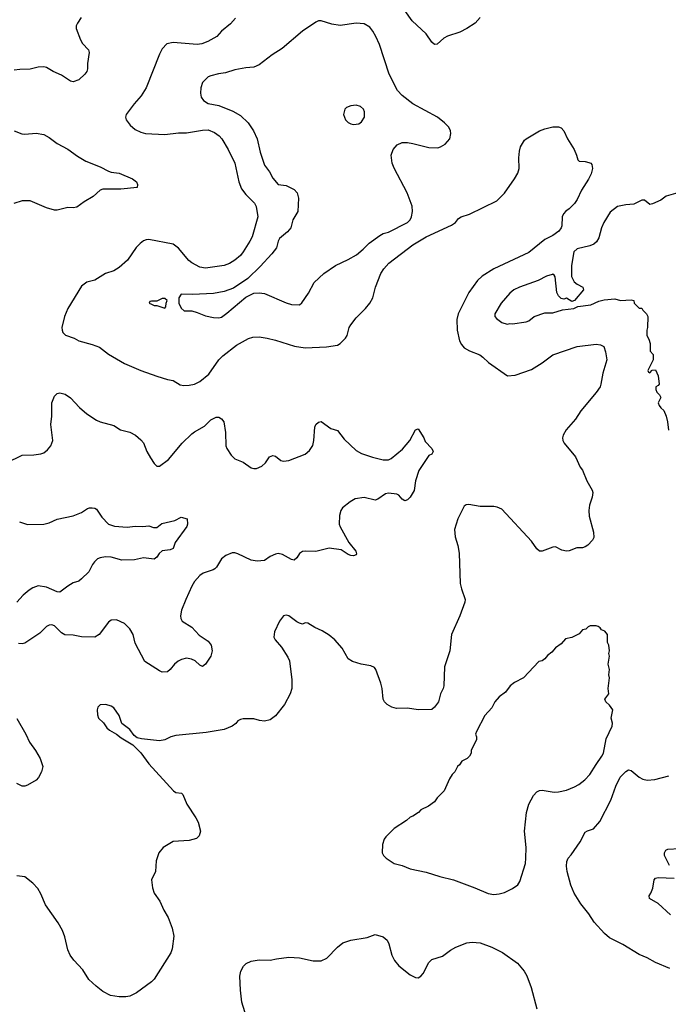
# Model space of a CAD drawing. Header units: inches. Extents: x 1678809 to 1859548, y 384609 to 522868.
# Tile 262 of 386: x 1780552 to 1785366, y 491285 to 498595. Entities that reach past the tile are written whole.
import ezdxf

# ---------------------------------------------------------------- set-up
doc = ezdxf.new("R2010")
doc.units = ezdxf.units.IN
doc.header["$MEASUREMENT"] = 0
doc.layers.add('B7489', color=7, linetype='Continuous')

msp = doc.modelspace()

# ---------------------------------------------------------------- linework, layer by layer
at = {"layer": 'B7489', "color": 5}
for points, elevation in [([(1781009, 498611), (1780980.4, 498570), (1780972, 498550), (1780972, 498530), (1781004.1, 498444.1), (1781019.1, 498419.1), (1781062, 498370), (1781067.3, 498350), (1781054.9, 498270), (1781054.9, 498230), (1781050.4, 498210), (1781036.3, 498190), (1780992, 498148), (1780950, 498134), (1780930, 498138.7), (1780861.8, 498181.8), (1780799.6, 498210), (1780750, 498239.1), (1780730, 498245.1), (1780690, 498242.4), (1780630, 498226.3), (1780553.9, 498226.1), (1780510, 498219.8)], 480), ([(1783968.8, 498610), (1783932.5, 498570), (1783871.5, 498528.5), (1783817.7, 498502.3), (1783726.5, 498473.5), (1783701.3, 498458.7), (1783650, 498411.9), (1783630, 498411.1), (1783610, 498427.8), (1783568.7, 498490), (1783465, 498585), (1783410, 498661.7)], 520), ([(1782153, 498607), (1782115.5, 498564.5), (1782050.4, 498510), (1782014, 498470), (1781948.3, 498431.7), (1781904.3, 498415.7), (1781870, 498409.8), (1781690, 498425.4), (1781643.6, 498416.4), (1781610, 498378), (1781590, 498339.3), (1781490, 498089.6), (1781454.3, 498030), (1781400.9, 497970), (1781342.6, 497890), (1781338, 497870), (1781342, 497850), (1781372, 497812), (1781410, 497780.3), (1781450, 497760.3), (1781484.7, 497750), (1781630, 497741.8), (1781730, 497753.7), (1781790, 497754.8), (1781910, 497775.5), (1781950, 497776.5), (1781997.4, 497757.4), (1782032.4, 497732.4), (1782051.6, 497710), (1782099, 497630), (1782148, 497530), (1782179.2, 497390), (1782199, 497339), (1782230, 497298), (1782293.6, 497233.6), (1782307.1, 497207.1), (1782320.2, 497130), (1782276.5, 496983.5), (1782260.7, 496950), (1782211.4, 496870), (1782190, 496843.9), (1782150, 496809.8), (1782110, 496785), (1782070, 496769.8), (1781930, 496750.9), (1781890, 496756.4), (1781830, 496788.9), (1781807.7, 496807.7), (1781730, 496897.4), (1781690, 496928), (1781510, 496961.8), (1781490, 496960.4), (1781470, 496952.4), (1781445.7, 496934.3), (1781417.4, 496902.6), (1781351.6, 496810), (1781290, 496755.4), (1781250, 496731.1), (1781188.4, 496711.6), (1781110, 496659.7), (1781050, 496645.1), (1781010, 496615.6), (1780908.9, 496450), (1780885.3, 496390), (1780864.9, 496310), (1780866.4, 496290), (1780873.4, 496273.4), (1780893.1, 496253.1), (1780956, 496230), (1780991.3, 496210), (1781090, 496183.1), (1781143.2, 496163.2), (1781210, 496112.2), (1781330, 496041.3), (1781451, 495990), (1781570, 495947), (1781650, 495923.1), (1781690, 495916.4), (1781744.2, 495884.2), (1781770, 495878.7), (1781810, 495880.3), (1781850, 495888), (1781890, 495909.2), (1781956.3, 495963.7), (1782029.9, 496070.1), (1782060, 496100), (1782161.2, 496178.8), (1782250, 496228), (1782282.5, 496237.5), (1782330, 496239.3), (1782390, 496230.4), (1782450, 496216.4), (1782591.3, 496171.3), (1782670, 496159.7), (1782830, 496167.1), (1782910, 496178.5), (1782931.6, 496190), (1782970.9, 496229.1), (1782982, 496250), (1782997.2, 496310), (1783008.7, 496330), (1783050, 496381.7), (1783118.7, 496450), (1783151.9, 496490), (1783172.5, 496530), (1783192.5, 496610), (1783233.2, 496710), (1783255, 496745), (1783292.7, 496787.3), (1783470, 496922.2), (1783570, 496983), (1783757, 497070), (1783785.6, 497090), (1783810, 497118), (1783828.5, 497131.5), (1783890, 497150.4), (1784092.3, 497250), (1784150, 497307.7), (1784225.8, 497414.2), (1784250, 497456), (1784258.5, 497490), (1784257.3, 497570), (1784261.5, 497618.5), (1784269.9, 497650.1), (1784299.7, 497700.3), (1784310, 497710.2), (1784410, 497768.6), (1784450, 497785.4), (1784510, 497798.5), (1784550, 497798.4), (1784570, 497791.3), (1784590, 497768.5), (1784619, 497710), (1784666.7, 497630), (1784685.3, 497590), (1784694.9, 497554.9), (1784703.8, 497543.8), (1784750, 497541.6), (1784775.5, 497535.5), (1784792, 497530), (1784799.8, 497519.8), (1784804, 497490), (1784792.7, 497450), (1784774.4, 497410), (1784723.1, 497330), (1784690, 497259.3), (1784670, 497229.4), (1784630.6, 497190), (1784605.8, 497174.1), (1784587.7, 497152.3), (1784578.7, 497130), (1784575.5, 497064.5), (1784571, 497049), (1784554.9, 497025.1), (1784510, 496991.9), (1784450, 496962.4), (1784330, 496867.2), (1784070, 496746), (1783984.2, 496690), (1783950, 496658.9), (1783886, 496570), (1783805.8, 496410), (1783796.9, 496370), (1783798.8, 496290), (1783817.3, 496210), (1783830, 496183.8), (1783850, 496158.9), (1783890, 496137.1), (1783966.8, 496106.8), (1783990.5, 496090), (1784030.4, 496050), (1784171.8, 495951.8), (1784230, 495954.9), (1784350, 495998.4), (1784430, 496047.8), (1784510, 496107.7), (1784690, 496169), (1784830, 496184.6), (1784861.7, 496181.7), (1784888.5, 496168.5), (1784901.1, 496130), (1784908.9, 496070), (1784880.2, 495970), (1784866.5, 495890), (1784859.3, 495870), (1784831.9, 495828.1), (1784716, 495690), (1784676.5, 495630), (1784607.6, 495550), (1784584.6, 495510), (1784580.3, 495490), (1784583.1, 495470), (1784594, 495450), (1784677.4, 495350), (1784712, 495272), (1784730.3, 495250), (1784761.1, 495170), (1784801.6, 495101.6), (1784805.1, 495085.1), (1784802.3, 495050), (1784782.3, 494990), (1784775.5, 494950), (1784779.7, 494910), (1784811.3, 494790), (1784812.4, 494750), (1784803.1, 494730), (1784770, 494694.7), (1784750, 494680.5), (1784730, 494674.3), (1784686.3, 494673.7), (1784630, 494651.6), (1784610, 494648.2), (1784576.6, 494656.6), (1784530, 494680.9), (1784510, 494679.5), (1784430, 494649.6), (1784410, 494649.6), (1784390, 494667.3), (1784350, 494722), (1784130, 494960.5), (1784096.5, 494976.5), (1784070, 494981.5), (1783970, 494981.5), (1783885.2, 494994.8), (1783866.5, 494993.5), (1783850, 494984.2), (1783804.5, 494890), (1783779.6, 494810), (1783785.3, 494754.7), (1783804.9, 494690), (1783814.8, 494634.8), (1783822.4, 494410), (1783831.3, 494370), (1783859.1, 494290), (1783855.8, 494270), (1783818.8, 494170), (1783757.1, 494030), (1783743.9, 493910), (1783703.9, 493790), (1783700.3, 493650), (1783695.6, 493630), (1783675.5, 493590), (1783659.5, 493530), (1783630, 493489.6), (1783610, 493473), (1783510, 493470.8), (1783430, 493483.7), (1783350, 493481.8), (1783315.1, 493490), (1783278.7, 493510), (1783258.5, 493530), (1783249.8, 493549.8), (1783242.2, 493630), (1783233.5, 493670), (1783196.3, 493770), (1783184.9, 493784.9), (1783157.4, 493797.4), (1783086, 493810), (1783022, 493830), (1782989.2, 493850), (1782945.6, 493930), (1782890, 493991.8), (1782850, 494025.2), (1782796.5, 494056.5), (1782741.5, 494081.5), (1782690, 494115.3), (1782670, 494118), (1782650, 494108), (1782630, 494115.3), (1782610, 494125.2), (1782550, 494169.3), (1782530, 494174.5), (1782510, 494169), (1782480.7, 494130), (1782444, 494050), (1782439.1, 494010), (1782448, 493990), (1782495.1, 493935.1), (1782541.3, 493861.3), (1782553.6, 493833.6), (1782572.7, 493692.7), (1782571, 493630), (1782560.2, 493590), (1782517.3, 493510), (1782450, 493427.1), (1782410, 493396), (1782370, 493386.6), (1782331.5, 493391.5), (1782290, 493404.2), (1782210, 493404), (1782190, 493399.7), (1782171.3, 493388.7), (1782157.4, 493370), (1782130.1, 493349.9), (1782070, 493325.3), (1781937.1, 493302.9), (1781710, 493280.5), (1781673.8, 493270), (1781630, 493247.1), (1781590, 493241.1), (1781455.2, 493255.2), (1781423.5, 493263.5), (1781401.1, 493281.1), (1781370, 493326), (1781309.5, 493369.5), (1781289.2, 493430), (1781250, 493485.2), (1781230, 493499.3), (1781191.8, 493511.8), (1781150, 493507), (1781133, 493490), (1781126.4, 493470), (1781130, 493434), (1781138, 493410), (1781173.7, 493373.7), (1781198, 493338), (1781219.6, 493319.6), (1781270.6, 493290.6), (1781304, 493264), (1781391, 493210), (1781450, 493151), (1781510.7, 493070), (1781693, 492870), (1781710, 492857.6), (1781751.9, 492851.9), (1781762, 492842), (1781792.2, 492770), (1781858.4, 492670), (1781875.8, 492635.8), (1781893, 492570), (1781884.1, 492535.9), (1781863.1, 492516.9), (1781810, 492501.3), (1781690, 492493.6), (1781616, 492450), (1781584, 492410), (1781564, 492350), (1781558.8, 492270), (1781530.7, 492209.3), (1781538, 492150), (1781550.3, 492110), (1781591.7, 492051.7), (1781623, 491983), (1781653.6, 491930), (1781683.6, 491850), (1781694.9, 491790), (1781683.6, 491696.4), (1781672.8, 491667.2), (1781550, 491471.8), (1781530, 491451.3), (1781418.4, 491370), (1781370, 491345.6), (1781340.4, 491339.6), (1781290, 491339.4), (1781227, 491350), (1781170, 491381.1), (1781119.1, 491419.1), (1781065, 491470), (1781019.7, 491539.7), (1780953.7, 491613.7), (1780927.6, 491650), (1780908.5, 491690), (1780885.9, 491785.9), (1780870, 491832.7), (1780836.9, 491890), (1780743.8, 492023.8), (1780710, 492105.2), (1780685.6, 492145.6), (1780650, 492184.5), (1780590.9, 492230.9), (1780530, 492239.6)], 520), ([(1780510, 497769.2), (1780567.2, 497747.2), (1780590, 497745), (1780673.2, 497753.2), (1780730, 497743.2), (1780770, 497720.2), (1780830, 497674.7), (1780910, 497634.3), (1780981, 497581), (1781043.2, 497543.2), (1781150, 497501.5), (1781210, 497470.3), (1781230, 497463.1), (1781290, 497455.2), (1781390, 497414.4), (1781418.8, 497390), (1781426, 497370), (1781424.7, 497350), (1781302.8, 497337.2), (1781170, 497336.1), (1781150, 497328.3), (1781097.3, 497282.7), (1781030, 497242.7), (1780976.4, 497203.6), (1780950, 497198.7), (1780910, 497199.7), (1780830, 497180.4), (1780810, 497181), (1780750, 497198), (1780629.8, 497249.8), (1780570, 497250.7), (1780508.7, 497230)], 480), ([(1785436, 497310), (1785350, 497283.7), (1785310, 497256), (1785248.4, 497228.4), (1785230, 497222), (1785190, 497255.3), (1785170, 497254), (1785110, 497225.2), (1785050, 497219.3), (1784990, 497206.6), (1784935.1, 497164.9), (1784887.2, 497090), (1784870.3, 497050), (1784850, 496974), (1784833.6, 496946.4), (1784812.9, 496927.1), (1784785, 496915), (1784690, 496894.4), (1784664.3, 496870), (1784646.7, 496770), (1784648.8, 496688.8), (1784667.7, 496647.7), (1784690, 496630.4), (1784731.3, 496610), (1784736, 496590), (1784670, 496508.7), (1784650, 496502), (1784610, 496528), (1784590, 496519), (1784570, 496526), (1784550, 496544.5), (1784539.2, 496570), (1784526.5, 496686.5), (1784518.5, 496698.5), (1784510, 496705.1), (1784504.1, 496704.1), (1784461, 496690), (1784401.1, 496658.9), (1784261, 496610), (1784220.7, 496590), (1784190, 496563.7), (1784126.4, 496490), (1784078.8, 496410), (1784078.8, 496390), (1784090, 496376), (1784130, 496346.8), (1784170, 496334.8), (1784190, 496338.8), (1784210, 496336), (1784310, 496351), (1784330, 496358.8), (1784370, 496390.8), (1784450, 496418.8), (1784510, 496418.8), (1784581, 496441), (1784666, 496450), (1784695.5, 496464.5), (1784790, 496477.3), (1784850, 496504), (1784890, 496514.8), (1784970, 496522), (1785011.1, 496511.1), (1785090, 496516), (1785111, 496511), (1785112, 496490), (1785150, 496452), (1785170, 496452), (1785177.3, 496437.3), (1785204.7, 496410), (1785214.8, 496390), (1785211.3, 496310), (1785206, 496290), (1785206.8, 496250), (1785222, 496222), (1785231.3, 496190), (1785232.7, 496132.7), (1785254, 496110), (1785254, 496070), (1785214, 495990), (1785218, 495978), (1785230, 495974), (1785247.3, 495992.7), (1785270, 495994), (1785291.3, 495950), (1785298, 495890), (1785290, 495878), (1785274, 495870), (1785274, 495850), (1785282, 495830), (1785302, 495810), (1785311.3, 495790), (1785292, 495750), (1785298, 495730), (1785310, 495712), (1785333.4, 495693.4), (1785350.8, 495650), (1785361, 495610), (1785366.8, 495546.8)], 540), ([(1780454.9, 495305.1), (1780570, 495361.1), (1780656.9, 495363.1), (1780710, 495372.2), (1780730, 495378.4), (1780759.6, 495400.4), (1780782.6, 495430), (1780798.3, 495470), (1780784.2, 495590), (1780791.3, 495650), (1780789.8, 495750), (1780810, 495800.5), (1780830, 495818.7), (1780850, 495823.7), (1780890, 495814), (1780930, 495788.5), (1780995.1, 495715.1), (1781049.5, 495669.5), (1781121.4, 495621.4), (1781150, 495609.1), (1781250, 495583), (1781300.7, 495550), (1781370, 495532.3), (1781410.3, 495510), (1781450, 495476.5), (1781470, 495452.4), (1781496.5, 495390), (1781522.6, 495342.6), (1781550, 495298.8), (1781570, 495280.7), (1781590, 495280.7), (1781655.6, 495330), (1781758, 495450), (1781830, 495519.6), (1781850, 495535.5), (1781923.9, 495576.1), (1781970, 495623.1), (1782010, 495644), (1782030, 495642.8), (1782050, 495630.8), (1782068.2, 495608.2), (1782080.3, 495530), (1782082.8, 495430), (1782090.3, 495410), (1782121, 495361), (1782150, 495335.2), (1782210.8, 495310.8), (1782270, 495268.4), (1782290, 495262.4), (1782310, 495262.4), (1782350, 495279.3), (1782375.6, 495304.4), (1782405.1, 495350), (1782430, 495359.5), (1782450, 495353.4), (1782490, 495323), (1782510, 495316.4), (1782550, 495323.1), (1782671.7, 495368.3), (1782704.2, 495395.8), (1782727.6, 495432.4), (1782735.8, 495470), (1782742, 495570), (1782749.5, 495590), (1782770, 495607.3), (1782789.6, 495610.4), (1782860.7, 495560.7), (1782910, 495546), (1782960.4, 495480.4), (1783050, 495395.6), (1783090, 495374.3), (1783170, 495348), (1783250, 495327.2), (1783290, 495328.1), (1783310, 495336.5), (1783394.5, 495405.5), (1783446.9, 495470), (1783490, 495550.8), (1783510, 495556), (1783551.3, 495490), (1783562, 495462), (1783612, 495410), (1783622, 495390), (1783612, 495370), (1783590, 495358), (1783513.4, 495246.6), (1783488.9, 495171.1), (1783480.4, 495099.6), (1783450.7, 495050), (1783430, 495029.3), (1783410, 495023.7), (1783390, 495036), (1783365.4, 495065.4), (1783352.3, 495072.3), (1783290, 495079.8), (1783266.3, 495073.7), (1783210, 495034.8), (1783190, 495027.9), (1783110, 495046.8), (1783042.9, 495037.1), (1783005.3, 495014.7), (1782948.2, 494970), (1782935.8, 494950), (1782925.1, 494914.9), (1782924, 494850), (1782930.3, 494830), (1782994.2, 494714.2), (1783047.3, 494650), (1783052.7, 494630), (1783050, 494622), (1783030, 494614), (1783010, 494616), (1782990, 494624.5), (1782939.1, 494659.1), (1782850, 494671.6), (1782750, 494646.6), (1782670, 494649.6), (1782650, 494646), (1782630, 494632), (1782610, 494599.5), (1782590, 494582.9), (1782570, 494586), (1782503.3, 494623.3), (1782470, 494631.1), (1782450, 494627.4), (1782410.1, 494609.9), (1782370, 494578.8), (1782313.6, 494573.6), (1782270, 494581.6), (1782170, 494628.5), (1782150, 494635.4), (1782130, 494635.8), (1782083, 494617), (1782050, 494591.8), (1782013.4, 494530), (1782001.1, 494518.9), (1781986.8, 494510), (1781914.5, 494485.5), (1781890, 494468.2), (1781850, 494423), (1781830.7, 494389.3), (1781783.9, 494290), (1781754, 494210), (1781745.2, 494170), (1781747.3, 494150), (1781759, 494130), (1781830, 494083.8), (1781884.2, 494024.2), (1781950, 493980.3), (1781973.4, 493950), (1781980.7, 493910), (1781970.8, 493870), (1781930, 493809), (1781910, 493793.2), (1781890, 493802.7), (1781854, 493834), (1781826.4, 493846.4), (1781790, 493854.3), (1781754.1, 493845.9), (1781727.3, 493832.7), (1781700.4, 493810), (1781670, 493769.3), (1781650, 493752.7), (1781610, 493751.6), (1781590, 493759.7), (1781480.9, 493830), (1781410, 493966.6), (1781393.2, 494030), (1781370, 494072.8), (1781330, 494111.2), (1781270, 494138.9), (1781230, 494135.8), (1781210, 494121.6), (1781142.8, 494030), (1781110, 494009.8), (1781010, 494014.1), (1780950, 494024.4), (1780888.1, 494028.1), (1780861.8, 494041.8), (1780810, 494095.3), (1780790, 494100.9), (1780770, 494099.2), (1780750, 494088.5), (1780700.9, 494039.1), (1780590, 493965), (1780570, 493960.5), (1780543.3, 493963.3)], 480), ([(1780550, 494866), (1780610, 494846.4), (1780730, 494848.9), (1780770, 494860.3), (1780830, 494887), (1780950, 494912), (1781010, 494935.5), (1781054.9, 494965.1), (1781070, 494970.5), (1781090.5, 494970.5), (1781110, 494967.7), (1781121.1, 494961.1), (1781162, 494902), (1781210, 494850.5), (1781255.3, 494835.3), (1781350, 494827.7), (1781410, 494834.9), (1781467, 494833), (1781510, 494837.3), (1781544.7, 494824.7), (1781570, 494824.4), (1781606.5, 494853.5), (1781703, 494877), (1781750, 494901), (1781794, 494890), (1781798, 494850), (1781791.6, 494831.6), (1781707.1, 494712.9), (1781690, 494669.3), (1781670, 494658.4), (1781608.5, 494651.5), (1781588.1, 494631.9), (1781570, 494604), (1781550, 494589), (1781470, 494599.6), (1781403.9, 494583.9), (1781310, 494581.6), (1781230, 494603.5), (1781190, 494606.3), (1781150, 494600.5), (1781129.2, 494590.8), (1781108.4, 494570), (1781092.7, 494550), (1781064.2, 494495.8), (1781010, 494442.7), (1780990, 494426.6), (1780950, 494412.7), (1780910, 494389.3), (1780850, 494345.1), (1780830, 494348.2), (1780750, 494382), (1780690, 494390.9), (1780650, 494377.3), (1780621.7, 494358.3), (1780576.9, 494323.1), (1780530, 494269.5)], 460), ([(1780530, 493406), (1780598.5, 493290), (1780625.5, 493230), (1780670, 493170.3), (1780704.7, 493110), (1780724.5, 493050), (1780712.7, 493010), (1780691, 492969), (1780673.2, 492950), (1780610, 492912.9), (1780590, 492905.4), (1780570, 492904.2), (1780530, 492924.8)], 480), ([(1785377.2, 491550), (1785270, 491595.6), (1785210, 491629.6), (1785150, 491655.6), (1785029.2, 491730), (1784930, 491778), (1784891.7, 491811.7), (1784814.8, 491894.8), (1784775.8, 491955.8), (1784717.2, 492030), (1784666.4, 492110), (1784642.2, 492170), (1784616.3, 492270), (1784611.5, 492310), (1784613.8, 492346.2), (1784622.7, 492370), (1784645.8, 492394.2), (1784711.8, 492490), (1784750, 492562.8), (1784766.2, 492573.8), (1784810, 492588.4), (1784858, 492642), (1784939.6, 492800.4), (1784976.9, 492903.1), (1785008.5, 492970), (1785050, 493014), (1785070, 493024.4), (1785090, 493020.4), (1785150, 492970.3), (1785177, 492957), (1785210, 492949.1), (1785266.9, 492953.1), (1785370, 492981.2)], 520), ([(1785375.2, 492315.2), (1785337, 492390), (1785337.2, 492410), (1785348.7, 492430), (1785363.6, 492436.4), (1785450, 492442)], 480), ([(1785381.3, 491950), (1785290, 492033.6), (1785226, 492070), (1785224, 492090), (1785237.2, 492110), (1785252.1, 492147.9), (1785261.2, 492210), (1785270, 492221), (1785290, 492227.3), (1785410, 492221)], 480), ([(1782236, 491190), (1782201.1, 491301.1), (1782190.9, 491390), (1782185.6, 491494.4), (1782192.2, 491530), (1782212.5, 491567.5), (1782231.8, 491588.2), (1782270, 491605.2), (1782330, 491614.7), (1782410, 491612.4), (1782456.9, 491623.1), (1782550, 491634), (1782630, 491630.2), (1782730, 491608.2), (1782790, 491607.1), (1782832.7, 491627.3), (1782909.7, 491710), (1782950, 491740.2), (1783010, 491761), (1783130, 491781.2), (1783190, 491802.6), (1783250, 491785.3), (1783280.2, 491760.2), (1783293.1, 491733.1), (1783313.1, 491650), (1783334.3, 491610), (1783366, 491570), (1783450, 491504.6), (1783490, 491484.9), (1783510, 491482.4), (1783530, 491493), (1783546.3, 491513.7), (1783590, 491596.4), (1783610, 491618.3), (1783690, 491642.2), (1783750, 491686.7), (1783789.9, 491710.1), (1783870, 491740.7), (1783910, 491747.2), (1783970, 491741.5), (1784056.4, 491710), (1784134.9, 491670), (1784245.7, 491590), (1784295.8, 491530), (1784315.3, 491495.3), (1784347.2, 491410), (1784390.3, 491250)], 520)]:
    msp.add_lwpolyline(points, dxfattribs=dict(at, elevation=elevation))
for points, elevation in [([(1782790, 498587.3), (1782770, 498585.1), (1782750, 498576.2), (1782650, 498509.7), (1782499.4, 498380.6), (1782426.6, 498333.4), (1782330, 498258.4), (1782290, 498243), (1782230, 498237.7), (1782150, 498221.7), (1782079.9, 498200.1), (1782027.8, 498192.2), (1781970, 498176.9), (1781950, 498169.4), (1781910, 498128.7), (1781896.3, 498090), (1781893.4, 498050), (1781899.9, 498019.9), (1781915.3, 497995.3), (1781950, 497973.4), (1782030, 497958), (1782135, 497915), (1782190, 497883.1), (1782247.6, 497830), (1782288.6, 497768.6), (1782315.5, 497710), (1782337.3, 497610), (1782370, 497514), (1782405.3, 497465.2), (1782430, 497417.3), (1782470, 497370.6), (1782530, 497363), (1782590, 497334), (1782610.5, 497310), (1782620.4, 497270), (1782617.1, 497170), (1782580.4, 497110), (1782564, 497050), (1782540.9, 497019.1), (1782480.7, 496970), (1782470.7, 496950), (1782458, 496902), (1782423.7, 496856.3), (1782338, 496762), (1782246.2, 496673.8), (1782138.2, 496601.8), (1782070, 496576), (1781990, 496562), (1781834, 496554), (1781750, 496558), (1781732, 496530), (1781732, 496490), (1781750, 496454), (1781772.7, 496432.7), (1781830, 496432), (1781870, 496421), (1781930, 496396), (1781990, 496382.8), (1782030, 496381), (1782050, 496387.3), (1782090, 496415.5), (1782230, 496535.5), (1782290, 496564.4), (1782330, 496566.4), (1782370, 496561.3), (1782530, 496492.4), (1782570, 496480.4), (1782630, 496478.8), (1782646.8, 496493.2), (1782695.9, 496564.1), (1782736.5, 496643.5), (1782808.7, 496710), (1782895.3, 496770), (1782990, 496813.4), (1783052.7, 496850), (1783100.9, 496890), (1783145.2, 496934.8), (1783226.3, 496993.7), (1783250, 497006.7), (1783290, 497017.4), (1783429.5, 497090), (1783449.6, 497110), (1783459.7, 497130), (1783468, 497170), (1783464, 497210), (1783428.7, 497308.7), (1783331.3, 497491.3), (1783315.6, 497530), (1783309.5, 497590), (1783323.7, 497630), (1783353.8, 497666.2), (1783390, 497682), (1783430, 497682), (1783470, 497674.9), (1783590, 497646.4), (1783655.9, 497644.1), (1783675.3, 497650), (1783709, 497670), (1783744, 497710), (1783753.2, 497750), (1783749.2, 497770), (1783736.6, 497796.6), (1783705.2, 497830), (1783654, 497870), (1783469.2, 497970), (1783390, 498032.3), (1783357, 498070), (1783295.1, 498190), (1783222, 498410), (1783195.8, 498470), (1783173.3, 498510), (1783150, 498538.4), (1783110, 498563), (1783050, 498569.7), (1782930, 498551.8), (1782870, 498562)], 540), ([(1783050, 497959.3), (1783010, 497956), (1782978, 497942), (1782966, 497930), (1782956, 497890), (1782971.3, 497850), (1782990, 497831.3), (1783010, 497821), (1783030, 497816), (1783070, 497821), (1783090, 497836), (1783112, 497870), (1783112, 497910), (1783102.7, 497930), (1783082, 497950)], 560), ([(1781630, 496526), (1781610, 496526), (1781570, 496506), (1781530, 496506), (1781518, 496502), (1781514, 496490), (1781530, 496482), (1781550, 496474), (1781570, 496474), (1781630, 496454), (1781636.4, 496463.6), (1781638, 496490), (1781646, 496510)], 540), ([(1784830, 494095.3), (1784785.4, 494094.6), (1784771.6, 494088.4), (1784754, 494070), (1784730, 494066), (1784704.7, 494035.3), (1784650, 494008.7), (1784602, 493998), (1784570, 493962), (1784528, 493932), (1784502, 493898), (1784470, 493875.3), (1784450.7, 493849.3), (1784430, 493835.3), (1784404.7, 493830), (1784290.7, 493709.3), (1784224.9, 493675.1), (1784192, 493650), (1784158, 493602), (1784110, 493568.7), (1784078, 493530), (1784055.3, 493484.7), (1784004.7, 493430), (1783942, 493310), (1783934, 493290), (1783942, 493270), (1783942, 493250), (1783902, 493170), (1783902, 493150), (1783890, 493126), (1783874, 493110), (1783834, 493090), (1783816.9, 493063.1), (1783802, 493050), (1783782, 493010), (1783762, 492990), (1783742, 492958), (1783702, 492870), (1783650, 492818), (1783630, 492788), (1783585.4, 492754.6), (1783530, 492728), (1783510.9, 492709.1), (1783470, 492682), (1783450, 492675.3), (1783422, 492650), (1783332, 492590), (1783270, 492528), (1783258, 492510), (1783244.7, 492470), (1783242, 492410), (1783252, 492390), (1783272, 492370), (1783330.9, 492330.9), (1783390, 492314.8), (1783450.7, 492290.7), (1783570, 492264.9), (1783670, 492234), (1783772, 492210), (1783930, 492150.7), (1784030, 492106.8), (1784070, 492101), (1784110, 492106), (1784150, 492116), (1784210, 492144.7), (1784249.2, 492170.8), (1784264.7, 492195.3), (1784305.2, 492330), (1784309.3, 492370), (1784311.5, 492450), (1784298.7, 492570), (1784313.6, 492710), (1784331.8, 492770), (1784365.3, 492834.7), (1784390, 492862), (1784410, 492873), (1784430, 492875.5), (1784519.5, 492859.5), (1784550, 492861.1), (1784610, 492875.3), (1784670, 492899.1), (1784702.4, 492917.6), (1784747.8, 492952.2), (1784783.5, 492990), (1784830, 493065.3), (1784874, 493126), (1784885.6, 493150), (1784905.3, 493254.7), (1784949.4, 493350), (1784951.5, 493371.5), (1784942.7, 493410), (1784954.5, 493470), (1784930, 493506.6), (1784902.7, 493530), (1784896, 493550), (1784926, 493590), (1784920.9, 493630), (1784929.2, 493709.2), (1784924, 493730), (1784928.7, 493770), (1784919, 493810), (1784929, 493870), (1784925.2, 493890), (1784929.2, 493910), (1784924, 493950), (1784915.3, 493970), (1784915.3, 494030), (1784894.6, 494054.6), (1784870, 494066), (1784860.4, 494080.4), (1784846, 494090)], 540)]:
    msp.add_lwpolyline(points, close=True, dxfattribs=dict(at, elevation=elevation))

doc.saveas('drawing.dxf')
